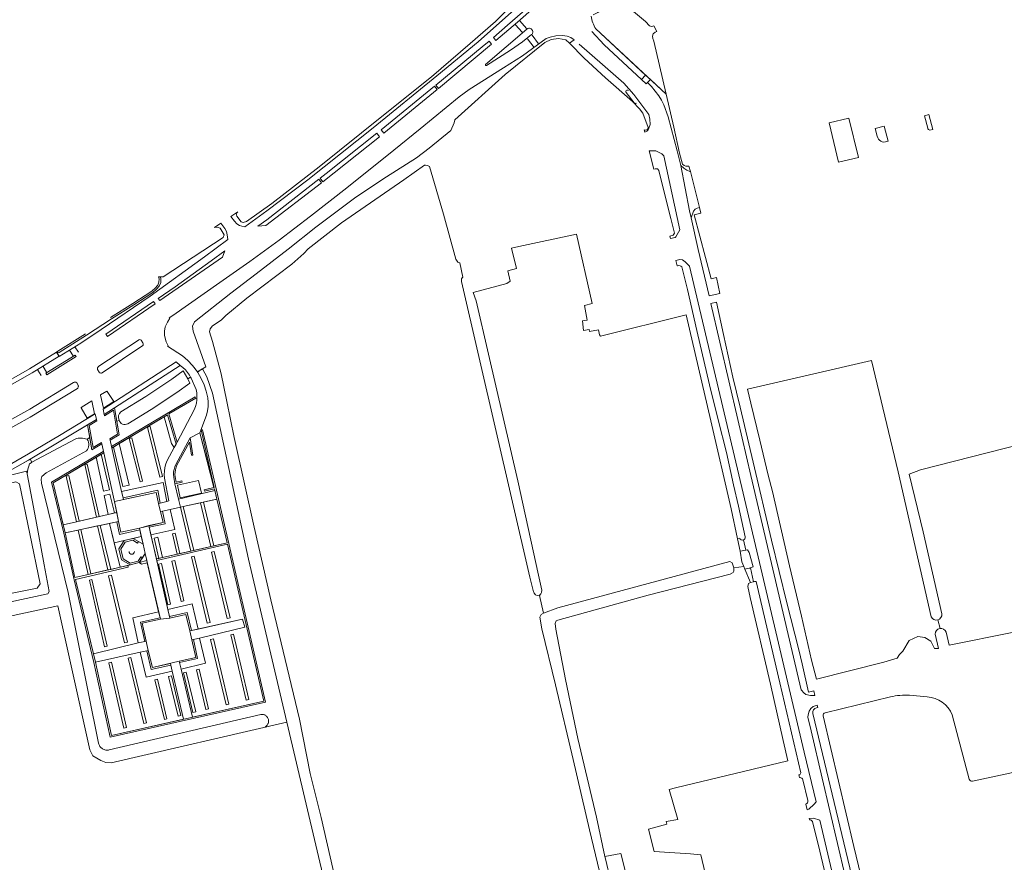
# Model space of a CAD drawing. Header units: metres. Extents: x 209813 to 223847, y 571801 to 587119.
# Tile 462 of 656: x 214583 to 214927, y 580612 to 580906. Entities that reach past the tile are written whole.
import ezdxf

# ---------------------------------------------------------------- set-up
doc = ezdxf.new("R2010")
doc.units = ezdxf.units.M
for name, color, linetype, lineweight in [('B-RO-GK-BESCHOEIING-G', 8, 'GK-BESCHOEIING', 0), ('B-RO-GR-BEPLANTING_CULTUUR_BODEMBEDEKKER-GV', 8, 'Continuous', 0), ('B-RO-GR-BEPLANTING_CULTUUR_BOSPLANTSOEN-GV', 8, 'Continuous', 0), ('B-RO-GR-BEPLANTING_CULTUUR_HEESTERS-GV', 8, 'Continuous', 0), ('B-RO-GR-BEPLANTING_CULTUUR_ROOS-GV', 8, 'Continuous', 0), ('B-RO-GR-BEPLANTING_CULTUUR_VASTE PLANTENVAK-GV', 8, 'Continuous', 0), ('B-RO-GR-BOUWLAND-GV', 8, 'Continuous', 0), ('B-RO-GR-GRAS-GV', 8, 'Continuous', 0), ('B-RO-GR-GROENVOORZIENING-GV', 8, 'Continuous', 0), ('B-RO-GR-HAAG-GV', 8, 'Continuous', 0), ('B-RO-IE-TERREINAFSCHEIDING_KUNSTMATIG_MUUR-GV', 8, 'Continuous', 0), ('B-RO-OG-TERREIN_CULTUURSCHEIDING-GV', 8, 'Continuous', 0), ('B-RO-OG-WATER_GREPPEL-GV', 8, 'Continuous', 0), ('B-RO-OG-WEG-GV', 8, 'Continuous', 0), ('B-RO-VH-VERHARDING_HALFVERHARDING-GV', 8, 'Continuous', 0), ('B-RO-VH-VERHARDING_HALFVERHARDING_SCHELP-GV', 8, 'Continuous', 0), ('B-RO-VH-VERHARDING_PUIN-GV', 8, 'Continuous', 0), ('B-RO-VH-VERHARDING_STRAATBAKSTEEN-GV', 8, 'Continuous', 0), ('B-RO-VH-VERHARDING_TEGEL-GV', 8, 'Continuous', 0), ('B-RO-VW-MARKERING-G', 8, 'Continuous', 0)]:
    doc.layers.add(name, color=color, linetype=linetype, lineweight=lineweight)
doc.linetypes.add('GK-BESCHOEIING', pattern='A,30,-5,[1,NLCS.shx,S=1,R=0,X=0,Y=0],-5', length=40)

msp = doc.modelspace()

# ---------------------------------------------------------------- linework, layer by layer
at = {"layer": 'B-RO-GK-BESCHOEIING-G', "flags": 128}
for points in [[(214837.731, 580714.749), (214836.236, 580714.421)], [(214837.839, 580714.773), (214837.731, 580714.749)], [(214838.886, 580709.941), (214837.857, 580709.693)], [(214839.297, 580710.041), (214838.886, 580709.941)]]:
    msp.add_lwpolyline(points, dxfattribs=at)
at = {"layer": 'B-RO-GR-BEPLANTING_CULTUUR_BODEMBEDEKKER-GV', "flags": 128}
for points in [[(214625.685, 580723.09), (214625.072, 580725.75), (214622.22, 580725.069)], [(214626.451, 580719.764), (214624.31, 580716.669), (214627.004, 580717.367)]]:
    msp.add_lwpolyline(points, close=True, dxfattribs=at)
at = {"layer": 'B-RO-GR-BEPLANTING_CULTUUR_BOSPLANTSOEN-GV', "flags": 128}
for points in [[(214802.563, 580904.031), (214801.16, 580905.63), (214791.29, 580913.974), (214784.597, 580908.779), (214782.972, 580907.894)], [(214783.864, 580903.033), (214808.391, 580880.224), (214806.095, 580890.217), (214804.09, 580898.687), (214803.802, 580899.709), (214803.704, 580900.456), (214803.879, 580901.311), (214804.541, 580901.851), (214805.141, 580902.05), (214804.172, 580904.092)]]:
    msp.add_lwpolyline(points, dxfattribs=at)
at = {"layer": 'B-RO-GR-BEPLANTING_CULTUUR_BOSPLANTSOEN-GV'}
msp.add_lwpolyline([(214804.172, 580904.092, -0.235518), (214802.563, 580904.031)], format="xyb", dxfattribs=at)
at = {"layer": 'B-RO-GR-BEPLANTING_CULTUUR_HEESTERS-GV', "flags": 128}
for points in [[(214900.561, 580867.649), (214901.528, 580867.903), (214900.174, 580873.093), (214898.659, 580872.695)], [(214898.659, 580872.695), (214899.789, 580868.364)], [(214884.577, 580869.001), (214881.47, 580868.186), (214882.169, 580865.506)], [(214885.541, 580863.708), (214885.931, 580863.811), (214884.577, 580869.001)], [(214616.491, 580730.884), (214613.999, 580730.344), (214615.632, 580723.498), (214625.072, 580725.75), (214624.525, 580728.125), (214617.505, 580726.512)], [(214624.525, 580728.125), (214624.39, 580728.71), (214617.954, 580727.231), (214617.077, 580731.011), (214616.491, 580730.884), (214617.505, 580726.512)], [(214615.632, 580723.498), (214617.653, 580715.026), (214621.157, 580715.851), (214618.175, 580717.554), (214617.259, 580721.391), (214619.043, 580724.312)]]:
    msp.add_lwpolyline(points, dxfattribs=at)
for points in [[(214875.589, 580858.102), (214872.256, 580871.83), (214865.404, 580870.16), (214868.652, 580856.418)], [(214636.576, 580756.791), (214637.256, 580758.03), (214634.199, 580768.236), (214633.058, 580767.556), (214635.684, 580758.218)], [(214627.277, 580763.95), (214631.494, 580746.509), (214632.449, 580746.74), (214628.128, 580764.153)], [(214624.684, 580744.862), (214625.525, 580745.065), (214621.757, 580760.251), (214620.844, 580760.034)], [(214642.149, 580760.192), (214637.085, 580750.912), (214636.756, 580750.068), (214636.522, 580749.191), (214636.383, 580748.295), (214636.344, 580747.39), (214636.402, 580746.483), (214636.843, 580744.153), (214639.362, 580744.739), (214639.263, 580745.23), (214637.232, 580744.757), (214636.899, 580746.542), (214636.844, 580747.395), (214636.881, 580748.246), (214637.012, 580749.088), (214637.232, 580749.912), (214637.541, 580750.706), (214641.887, 580758.674), (214642.62, 580754.111), (214643.114, 580754.191)], [(214615.332, 580757.007), (214618.635, 580743.16), (214620.828, 580743.683), (214617.362, 580758.215)], [(214609.276, 580753.403), (214611.877, 580741.548), (214614.015, 580742.058), (214611.056, 580754.463)], [(214606.213, 580751.065), (214605.362, 580750.862), (214609.375, 580732.504), (214610.349, 580732.731)], [(214602.446, 580730.885), (214603.412, 580731.111), (214599.758, 580747.021), (214598.843, 580746.803)], [(214631.617, 580737.435), (214633.978, 580737.995), (214632.749, 580744.657), (214618.205, 580741.464), (214618.712, 580739.223), (214630.798, 580741.877)], [(214642.396, 580720.661), (214643.371, 580720.884), (214639.721, 580736.182), (214638.744, 580735.967)], [(214645.781, 580737.515), (214649.42, 580722.261), (214650.395, 580722.483), (214646.757, 580737.73)], [(214632.426, 580734.577), (214631.84, 580734.448), (214632.716, 580730.641), (214627.704, 580729.573), (214627.837, 580728.988), (214633.437, 580730.181)], [(214602.977, 580727.958), (214606.481, 580712.482), (214607.449, 580712.702), (214603.899, 580728.158)], [(214610.734, 580729.637), (214609.756, 580729.426), (214613.421, 580714.063), (214614.397, 580714.285)], [(214649.079, 580695.71), (214643.541, 580718.925), (214642.566, 580718.701), (214648.106, 580695.478)], [(214649.587, 580720.315), (214655.113, 580697.15), (214656.086, 580697.382), (214650.561, 580720.539)], [(214624.31, 580716.669), (214625.202, 580716.145), (214627.18, 580716.603), (214627.004, 580717.367)], [(214634.296, 580701.889), (214635.29, 580702.126), (214632.116, 580716.297), (214631.076, 580716.058)], [(214638.983, 580703.007), (214639.977, 580703.245), (214636.812, 580717.377), (214635.771, 580717.138)], [(214613.651, 580712.051), (214619.226, 580688.68), (214620.198, 580688.912), (214614.625, 580712.275)], [(214606.941, 580710.508), (214612.217, 580687.204), (214613.194, 580687.437), (214607.847, 580710.716)], [(214634.933, 580697.769), (214641.057, 580699.165), (214642.571, 580692.924), (214644.952, 580693.453), (214642.848, 580702.271), (214634.369, 580700.249)], [(214631.127, 580699.475), (214622.148, 580697.333), (214624.031, 580688.579), (214626.287, 580689.124), (214624.807, 580695.839), (214631.618, 580697.343)], [(214645.37, 580690.312), (214643.255, 580689.81), (214644.704, 580683.155), (214638.42, 580681.703), (214638.949, 580679.484), (214647.468, 580681.516)], [(214656.341, 580691.452), (214661.687, 580668.626), (214662.641, 580668.853), (214657.314, 580691.684)], [(214650.246, 580689.998), (214649.274, 580689.766), (214654.714, 580666.962), (214655.686, 580667.194)], [(214626.878, 580660.67), (214621.438, 580683.475), (214620.465, 580683.243), (214625.905, 580660.438)], [(214635.35, 580680.867), (214628.568, 580679.363), (214626.97, 580685.874), (214624.722, 580685.371), (214626.816, 580676.59), (214635.849, 580678.745)], [(214613.758, 580681.643), (214618.935, 580658.775), (214619.913, 580659.009), (214614.665, 580681.859)], [(214635.591, 580677.11), (214634.619, 580676.878), (214637.917, 580663.049), (214638.89, 580663.281)], [(214640.771, 580678.345), (214639.798, 580678.113), (214643.097, 580664.285), (214644.07, 580664.517)], [(214647.627, 580665.366), (214648.599, 580665.598), (214645.3, 580679.426), (214644.328, 580679.194)], [(214629.837, 580675.737), (214633.136, 580661.909), (214634.047, 580662.126), (214630.748, 580675.954)]]:
    msp.add_lwpolyline(points, close=True, dxfattribs=at)
at = {"layer": 'B-RO-GR-BEPLANTING_CULTUUR_HEESTERS-GV'}
for points in [[(214899.789, 580868.364, 0.308818), (214900.561, 580867.649)], [(214882.169, 580865.506, 0.4811588), (214885.541, 580863.708)]]:
    msp.add_lwpolyline(points, format="xyb", dxfattribs=at)
at = {"layer": 'B-RO-GR-BEPLANTING_CULTUUR_ROOS-GV', "flags": 128}
for points in [[(214627.837, 580728.988), (214628.428, 580726.388), (214636.773, 580728.166), (214635.16, 580735.179), (214632.426, 580734.577), (214633.437, 580730.181)], [(214632.539, 580718.417), (214630.908, 580725.516), (214629.559, 580725.194), (214631.164, 580718.103)], [(214638.578, 580719.792), (214636.934, 580726.954), (214636.012, 580726.734), (214637.633, 580719.577)]]:
    msp.add_lwpolyline(points, close=True, dxfattribs=at)
at = {"layer": 'B-RO-GR-BEPLANTING_CULTUUR_VASTE PLANTENVAK-GV', "flags": 128}
for points in [[(214624.097, 580794.372), (214610.226, 580785.212), (214610.075, 580785.098), (214609.954, 580784.968), (214609.856, 580784.819), (214609.786, 580784.658), (214609.733, 580784.388), (214609.737, 580784.214), (214609.767, 580784.057), (214610.341, 580783.101), (214610.519, 580782.951), (214610.735, 580782.852), (214610.969, 580782.813), (214611.207, 580782.837), (214611.433, 580782.925), (214625.583, 580792.398), (214625.691, 580792.6), (214625.743, 580792.819), (214625.703, 580793.19), (214625.639, 580793.334), (214625.081, 580794.292), (214624.798, 580794.466), (214624.546, 580794.509), (214624.22, 580794.441)], [(214611.841, 580770.52), (214615.429, 580772.841), (214613.159, 580776.397), (214612.983, 580776.465), (214610.871, 580775.243), (214610.782, 580775.105)], [(214608.77, 580768.643), (214607.752, 580773.15), (214604.119, 580770.831), (214604.089, 580770.729), (214606.152, 580767.072)]]:
    msp.add_lwpolyline(points, close=True, dxfattribs=at)
msp.add_lwpolyline([(214571.124, 580759.056), (214586.274, 580767.389), (214602.732, 580777.402), (214602.855, 580777.527), (214602.956, 580777.674), (214603.061, 580777.932), (214603.094, 580778.208), (214603.077, 580778.386), (214603.03, 580778.55), (214602.508, 580779.371), (214602.239, 580779.601), (214602.036, 580779.675), (214601.824, 580779.694), (214601.615, 580779.657), (214601.408, 580779.56), (214586.119, 580770.196), (214570.116, 580761.403)], dxfattribs=at)
at = {"layer": 'B-RO-GR-BOUWLAND-GV', "flags": 128}
for points in [[(215014.659, 580935.253), (215012.93, 580942.659), (215010.407, 580941.527), (214988.213, 580936.692), (214934.686, 580923.835), (214931.913, 580923.116), (214993.395, 580657.034), (214991.933, 580656.751), (214915.473, 580640.266)], [(214886.813, 580669.729), (214863.942, 580664.146)], [(214899.556, 580669.716), (214893.462, 580670.297)], [(214863.262, 580663.188), (214873.947, 580617.461), (214882.295, 580583.243), (214887.71, 580559.875), (214896.255, 580525.395), (214895.934, 580524.788), (214897.791, 580517.053), (214905.551, 580482.591), (214906.103, 580481.404), (214906.269, 580481.293), (214907.182, 580481.433), (214989.125, 580500.969), (215023.207, 580509.038), (215023.935, 580509.356), (215020.912, 580520.949), (215019.3, 580523.295), (215010.954, 580558.303)], [(214914.298, 580640.973), (214908.39, 580663.492)]]:
    msp.add_lwpolyline(points, dxfattribs=at)
at = {"layer": 'B-RO-GR-BOUWLAND-GV'}
for points in [[(214893.462, 580670.297, 0.0763719), (214886.813, 580669.729)], [(214908.39, 580663.492, 0.2975724), (214899.556, 580669.716)], [(214863.942, 580664.146, 0.4217413), (214863.262, 580663.188)], [(214915.473, 580640.266, -0.3446783), (214914.298, 580640.973)]]:
    msp.add_lwpolyline(points, format="xyb", dxfattribs=at)
at = {"layer": 'B-RO-GR-GRAS-GV', "flags": 128}
for points in [[(214737.443, 580816.358), (214736.314, 580821.298), (214735.625, 580821.523), (214734.91, 580822.555), (214730.703, 580838.271), (214725.703, 580854.94), (214725.068, 580855.337), (214724.398, 580855.444), (214724.036, 580855.416), (214716.733, 580850.257), (214695.064, 580835.255), (214683.316, 580826.206), (214681.873, 580824.6), (214677.706, 580820.896), (214661.963, 580808.99), (214654.621, 580802.904), (214652.967, 580801.317), (214649.925, 580799.332), (214649.131, 580798.274), (214648.932, 580797.216), (214649.925, 580793.842), (214653.034, 580782.597), (214654.952, 580772.874), (214657.531, 580760.306), (214664.477, 580729.019), (214670.298, 580703.685), (214680.291, 580661.947), (214684.122, 580642.963), (214687.959, 580627.684), (214705.487, 580550.756)], [(214833.31, 580724.996), (214831.121, 580735.464), (214823.977, 580766.183), (214815.432, 580803.104), (214785.522, 580795.768), (214785.154, 580796.135), (214784.786, 580797.9), (214781.698, 580797.312), (214781.478, 580798.047), (214779.566, 580797.679), (214779.198, 580801.062), (214780.889, 580801.356), (214779.934, 580806.429), (214782.622, 580807.14), (214777.066, 580831.35), (214756.984, 580827.063), (214754.444, 580826.428), (214756.19, 580819.364), (214753.174, 580818.57), (214753.968, 580814.919), (214752.729, 580814.053), (214740.98, 580810.988), (214742.062, 580808.013), (214746.348, 580789.439), (214756.587, 580745.228), (214763.879, 580712.298), (214764.944, 580707.033), (214764.923, 580706.165), (214764.605, 580705.678), (214764.163, 580705.175), (214765.609, 580698.953), (214770.574, 580700.86), (214830.697, 580716.97), (214831.544, 580716.547), (214832.036, 580714.863), (214835.538, 580715.325), (214834.866, 580716.925), (214834.231, 580720.592)], [(214764.076, 580705.276), (214763.356, 580705.128), (214762.764, 580705.361), (214762.319, 580705.974), (214762.002, 580706.948), (214760.862, 580711.598), (214736.905, 580814.851)], [(214901.025, 580697.75), (214889.428, 580748.327), (214880.149, 580787.16), (214836.839, 580777.256)], [(214836.839, 580777.256), (214837.971, 580772.344), (214841.142, 580759.371), (214844.045, 580747.201), (214845.606, 580741.519), (214851.57, 580715.455), (214855.701, 580697.938), (214859.203, 580682.612), (214860.896, 580675.935), (214884.52, 580681.905), (214889.08, 580683.249), (214889.942, 580684.54), (214891.07, 580685.671), (214893.324, 580689.486), (214896.308, 580690.813), (214898.788, 580690.482), (214900.917, 580689.151), (214902.171, 580686.617), (214903.57, 580686.653), (214902.425, 580691.646)], [(214906.211, 580692.368), (214907.318, 580687.788), (214929.268, 580692.263), (214944.742, 580695.213), (214974.844, 580701.892), (214976.244, 580702.753), (214967.397, 580741.529), (214961.66, 580765.474), (214897.298, 580749.003), (214893.327, 580747.575)], [(214893.327, 580747.575), (214898.248, 580727.35), (214904.767, 580698.715)], [(214834.111, 580725.164), (214833.31, 580724.996)], [(214833.31, 580724.996), (214834.231, 580720.592), (214836.256, 580720.961), (214835.39, 580724.543)], [(214832.036, 580714.863), (214832.124, 580713.641), (214831.846, 580713.165), (214830.735, 580712.649), (214802.16, 580705.228), (214770.568, 580696.576), (214769.973, 580696.258), (214769.616, 580695.385), (214769.894, 580693.401), (214773.267, 580675.779), (214777.553, 580655.261), (214784.102, 580627.757), (214786.998, 580614.032)], [(214835.945, 580714.357), (214835.538, 580715.325)], [(214823.522, 580601.848), (214820.483, 580614.608), (214816.892, 580614.918), (214804.273, 580615.738), (214802.21, 580623.547), (214808.639, 580625.33), (214808.44, 580626.189), (214812.475, 580626.983), (214809.512, 580637.398), (214811.748, 580637.95), (214850.906, 580647.422), (214849.252, 580654.5), (214844.821, 580674.145), (214837.743, 580704.44), (214836.949, 580708.343), (214837.214, 580709.401), (214837.857, 580709.693)], [(214692.848, 580589.303), (214675.952, 580660.94), (214614.512, 580646.681), (214612.675, 580646.823), (214610.889, 580647.524), (214608.158, 580649.125), (214607.085, 580651.24), (214595.893, 580701.601), (214558.68, 580693.54), (214546.848, 580691.449), (214547.572, 580687.353), (214573.946, 580574.557), (214576.137, 580565.764)], [(214806.594, 580525.279), (214805.554, 580525.136), (214804.84, 580525.533), (214804.205, 580527.438), (214797.934, 580554.426), (214792.182, 580579.648), (214781.704, 580623.384), (214775.947, 580647.929), (214769.756, 580673.965), (214764.994, 580693.491), (214764.279, 580697.618), (214764.755, 580698.571), (214765.609, 580698.953)], [(214904.105, 580693.679), (214903.324, 580696.625)]]:
    msp.add_lwpolyline(points, dxfattribs=at)
at = {"layer": 'B-RO-GR-GRAS-GV'}
for points in [[(214736.905, 580814.851, -0.2780824), (214737.443, 580816.358)], [(214835.39, 580724.543, -0.4174483), (214834.111, 580725.164)]]:
    msp.add_lwpolyline(points, format="xyb", dxfattribs=at)
at = {"layer": 'B-RO-GR-GRAS-GV', "flags": 128}
for points in [[(214837.839, 580714.773), (214835.945, 580714.357), (214837.857, 580709.693), (214838.886, 580709.941)], [(214799.709, 580561.499), (214805.133, 580562.623), (214801.495, 580579.821), (214792.565, 580615.077), (214786.998, 580614.032), (214787.412, 580612.765), (214788.918, 580606.194), (214798.91, 580561.932)]]:
    msp.add_lwpolyline(points, close=True, dxfattribs=at)
at = {"layer": 'B-RO-GR-GRAS-GV'}
for centre, radius, start, end in [((214902.823, 580698.514), 1.954, 203.00777, 6.69299), ((214904.368, 580691.754), 1.943, 18.42645, 183.34649)]:
    msp.add_arc(centre, radius, start, end, dxfattribs=at)
at = {"layer": 'B-RO-GR-GROENVOORZIENING-GV', "flags": 128}
for points in [[(214614.663, 580757.133), (214614.893, 580756.746), (214634.199, 580768.236), (214637.256, 580758.03), (214637.603, 580758.663), (214634.709, 580768.539), (214644.077, 580774.114), (214643.846, 580774.501)], [(214615.677, 580770.659), (214612.135, 580768.381), (214612.251, 580767.861), (214615.313, 580769.83), (214616.758, 580761.472), (214614.047, 580759.859), (214614.151, 580759.396), (214617.3, 580761.27)], [(214609.532, 580766.117), (214609.418, 580766.632), (214606.335, 580764.77), (214607.842, 580756.047), (214611.306, 580758.108), (214611.203, 580758.572), (214608.22, 580756.796), (214606.886, 580764.518)], [(214642.396, 580720.661), (214630.353, 580717.919), (214630.478, 580717.367), (214655.157, 580723.081), (214667.91, 580668.286), (214614.626, 580656.288), (214609.027, 580681.86), (214602.054, 580710.785), (214620.455, 580715.046), (214620.319, 580715.633), (214601.91, 580711.441), (214598.48, 580726.984), (214594.303, 580744.492), (214611.988, 580755.017), (214611.757, 580755.404), (214593.744, 580744.684), (214597.992, 580726.876), (214601.567, 580710.673), (214608.53, 580681.79), (214614.245, 580655.69), (214668.511, 580667.909), (214651.992, 580738.887), (214646.499, 580763.061), (214646.011, 580762.95), (214650.57, 580742.888), (214647.03, 580742.065), (214647.141, 580741.577), (214650.681, 580742.401), (214651.505, 580738.775), (214655.05, 580723.543)], [(214586.809, 580751.706), (214586.303, 580752.79), (214580.048, 580749.222), (214571.273, 580747.084), (214551.259, 580742.091), (214547.681, 580740.985), (214545.949, 580740.682), (214544.085, 580740.668), (214539.313, 580741.277), (214540.843, 580738.455), (214541.36, 580737.735), (214585.018, 580748.581), (214585.235, 580747.595), (214585.412, 580749.259), (214585.723, 580749.924), (214585.795, 580750.29), (214586.046, 580751.08), (214586.565, 580751.532)], [(214631.617, 580737.435), (214630.798, 580741.877), (214618.712, 580739.223), (214618.844, 580738.638), (214630.32, 580741.158), (214631.032, 580737.296)], [(214642.083, 580692.816), (214642.571, 580692.924), (214641.057, 580699.165), (214634.933, 580697.769), (214635.044, 580697.281), (214640.687, 580698.568)], [(214642.768, 580689.694), (214644.11, 580683.531), (214638.304, 580682.189), (214638.42, 580681.703), (214644.704, 580683.155), (214643.255, 580689.81)], [(214635.236, 580681.354), (214628.937, 580679.957), (214627.458, 580685.983), (214626.97, 580685.874), (214628.568, 580679.363), (214635.35, 580680.867)]]:
    msp.add_lwpolyline(points, close=True, dxfattribs=at)
at = {"layer": 'B-RO-GR-HAAG-GV', "flags": 128}
for points in [[(214617.362, 580758.215), (214634.199, 580768.236), (214637.256, 580758.03), (214637.603, 580758.663), (214634.709, 580768.539), (214644.077, 580774.114), (214643.846, 580774.501), (214614.663, 580757.133), (214614.893, 580756.746)], [(214616.497, 580765.917), (214615.677, 580770.659), (214612.135, 580768.381), (214612.251, 580767.861), (214615.313, 580769.83), (214616.758, 580761.472), (214614.047, 580759.859), (214614.151, 580759.396), (214617.3, 580761.27)], [(214607.111, 580760.278), (214607.842, 580756.047), (214611.306, 580758.108), (214611.203, 580758.572), (214608.22, 580756.796), (214606.886, 580764.518), (214609.532, 580766.117), (214609.418, 580766.632), (214606.335, 580764.77)], [(214632.539, 580718.417), (214630.353, 580717.919), (214630.478, 580717.367), (214655.157, 580723.081), (214667.91, 580668.286), (214614.626, 580656.288), (214609.027, 580681.86), (214602.054, 580710.785), (214620.455, 580715.046), (214620.319, 580715.633), (214601.91, 580711.441), (214598.48, 580726.984), (214594.303, 580744.492), (214611.988, 580755.017), (214611.757, 580755.404), (214593.744, 580744.684), (214597.992, 580726.876), (214601.567, 580710.673), (214608.53, 580681.79), (214614.245, 580655.69), (214668.511, 580667.909), (214651.992, 580738.887), (214646.499, 580763.061), (214646.011, 580762.95), (214650.57, 580742.888), (214647.03, 580742.065), (214647.141, 580741.577), (214650.681, 580742.401), (214651.505, 580738.775), (214655.05, 580723.543)], [(214615.685, 580733.978), (214614.12, 580740.542), (214612.106, 580740.062), (214613.551, 580733.479)], [(214627.837, 580728.988), (214633.437, 580730.181), (214632.426, 580734.577), (214631.84, 580734.448), (214632.716, 580730.641), (214627.704, 580729.573)], [(214617.077, 580731.011), (214616.491, 580730.884), (214617.505, 580726.512), (214624.525, 580728.125), (214624.39, 580728.71), (214617.954, 580727.231)], [(214631.73, 580696.856), (214631.618, 580697.343), (214624.807, 580695.839), (214626.287, 580689.124), (214626.773, 580689.242), (214625.403, 580695.459)], [(214635.044, 580697.281), (214640.687, 580698.568), (214642.083, 580692.816), (214642.571, 580692.924), (214641.057, 580699.165), (214634.933, 580697.769)], [(214638.42, 580681.703), (214644.704, 580683.155), (214643.255, 580689.81), (214642.768, 580689.694), (214644.11, 580683.531), (214638.304, 580682.189)], [(214627.458, 580685.983), (214626.97, 580685.874), (214628.568, 580679.363), (214635.35, 580680.867), (214635.236, 580681.354), (214628.937, 580679.957)]]:
    msp.add_lwpolyline(points, close=True, dxfattribs=at)
at = {"layer": 'B-RO-IE-TERREINAFSCHEIDING_KUNSTMATIG_MUUR-GV', "flags": 128}
msp.add_lwpolyline([(214618.175, 580717.554), (214621.157, 580715.851), (214624.31, 580716.669), (214625.448, 580718.314), (214624.947, 580718.645), (214623.943, 580717.193), (214621.243, 580716.493), (214618.698, 580717.946), (214617.9, 580721.29), (214619.425, 580723.786), (214622.128, 580724.431), (214623.794, 580723.48), (214624.091, 580724.001), (214622.22, 580725.069), (214619.043, 580724.312), (214617.259, 580721.391)], close=True, dxfattribs=at)
at = {"layer": 'B-RO-OG-TERREIN_CULTUURSCHEIDING-GV', "flags": 128}
for points in [[(214605.91, 580755.715), (214591.85, 580747.977), (214590.324, 580746.749), (214590.059, 580745.787), (214590.159, 580744.361), (214599.578, 580706.205), (214610.148, 580653.581), (214610.225, 580653.284), (214610.331, 580652.995), (214610.466, 580652.719), (214610.628, 580652.458), (214610.815, 580652.214), (214611.026, 580651.991), (214611.258, 580651.789), (214611.51, 580651.612), (214611.777, 580651.461), (214612.059, 580651.338), (214612.351, 580651.243), (214612.652, 580651.178), (214612.957, 580651.144), (214613.265, 580651.14), (214613.571, 580651.168), (214613.873, 580651.226), (214666.843, 580663.606), (214667.073, 580663.633), (214667.305, 580663.637), (214667.536, 580663.618), (214667.763, 580663.576), (214667.986, 580663.512), (214668.201, 580663.426), (214668.406, 580663.318), (214668.6, 580663.191), (214668.78, 580663.045), (214668.944, 580662.882), (214669.091, 580662.703), (214669.22, 580662.511), (214669.329, 580662.306), (214669.417, 580662.092), (214669.483, 580661.87), (214669.526, 580661.642), (214669.547, 580661.412), (214669.544, 580661.18), (214669.519, 580660.95), (214669.47, 580660.723), (214669.4, 580660.503), (214669.307, 580660.291), (214669.194, 580660.088), (214669.061, 580659.899), (214668.91, 580659.723), (214668.329, 580659.171), (214675.952, 580660.94), (214662.522, 580717.818), (214649.987, 580775.861), (214647.958, 580781.484), (214646.517, 580784.019), (214646.393, 580784.311), (214644.743, 580783.14), (214644.813, 580782.974), (214646.018, 580780.928), (214647.011, 580778.772), (214647.784, 580776.528), (214648.328, 580774.217), (214648.452, 580772.68), (214648.417, 580771.138), (214648.225, 580769.607), (214647.878, 580768.105), (214645.499, 580761.921)], [(214617.329, 580766.417), (214616.497, 580765.917), (214617.3, 580761.27), (214614.151, 580759.396), (214614.663, 580757.133), (214643.846, 580774.501), (214644.077, 580774.114), (214634.709, 580768.539), (214637.603, 580758.663), (214643.59, 580770.04), (214644.015, 580771.159), (214644.315, 580772.317), (214644.485, 580773.501), (214644.524, 580774.697), (214644.43, 580775.89), (214644.206, 580777.065), (214642.453, 580781.037), (214642.255, 580781.405), (214641.286, 580780.812), (214641.974, 580779.275), (214637.539, 580776.079), (214628.535, 580770.1), (214620.314, 580765.114)], [(214645.499, 580761.921), (214650.57, 580742.888), (214646.011, 580762.95), (214646.499, 580763.061), (214651.992, 580738.887), (214668.511, 580667.909), (214614.245, 580655.69), (214608.53, 580681.79), (214601.567, 580710.673), (214597.992, 580726.876), (214593.744, 580744.684), (214611.757, 580755.404), (214611.988, 580755.017), (214611.306, 580758.108), (214607.842, 580756.047), (214607.111, 580760.278), (214606.137, 580759.692)]]:
    msp.add_lwpolyline(points, dxfattribs=at)
for points in [[(214633.978, 580737.995), (214634.729, 580738.173), (214633.17, 580746.098), (214633.089, 580747.356), (214633.144, 580748.616), (214633.337, 580749.862), (214633.663, 580751.08), (214634.12, 580752.255), (214636.576, 580756.791), (214635.684, 580758.218), (214633.058, 580767.556), (214617.362, 580758.215), (214620.828, 580743.683), (214618.635, 580743.16), (214615.332, 580757.007), (214614.893, 580756.746), (214614.663, 580757.133), (214618.205, 580741.464), (214632.749, 580744.657)], [(214632.449, 580746.74), (214631.494, 580746.509), (214627.277, 580763.95), (214628.128, 580764.153)], [(214620.844, 580760.034), (214621.757, 580760.251), (214625.525, 580745.065), (214624.684, 580744.862)], [(214611.877, 580741.548), (214609.276, 580753.403), (214594.303, 580744.492), (214597.808, 580729.802), (214602.446, 580730.885), (214598.843, 580746.803), (214599.758, 580747.021), (214603.412, 580731.111), (214609.375, 580732.504), (214605.362, 580750.862), (214606.213, 580751.065), (214610.349, 580732.731), (214613.551, 580733.479), (214612.106, 580740.062), (214614.12, 580740.542), (214615.685, 580733.978), (214616.584, 580734.188), (214611.988, 580755.017), (214611.056, 580754.463), (214614.015, 580742.058)], [(214571.228, 580718.918), (214549.042, 580715.193), (214547.81, 580723.506), (214540.689, 580735.365), (214533.896, 580732.243), (214541.127, 580699.294), (214542.551, 580698.527), (214588.702, 580707.675), (214589.743, 580709.209), (214582.567, 580744.13), (214581.197, 580744.815), (214542.428, 580735.667), (214549.029, 580724.93), (214569.803, 580728.313)], [(214651.505, 580738.775), (214646.757, 580737.73), (214650.395, 580722.483), (214655.05, 580723.543)], [(214631.164, 580718.103), (214629.559, 580725.194), (214630.908, 580725.516), (214632.539, 580718.417), (214637.633, 580719.577), (214636.012, 580726.734), (214636.934, 580726.954), (214638.578, 580719.792), (214642.396, 580720.661), (214638.744, 580735.967), (214635.16, 580735.179), (214636.773, 580728.166), (214628.428, 580726.388), (214630.353, 580717.919)], [(214649.42, 580722.261), (214645.781, 580737.515), (214639.721, 580736.182), (214643.371, 580720.884)], [(214606.481, 580712.482), (214602.977, 580727.958), (214598.48, 580726.984), (214601.91, 580711.441)], [(214607.449, 580712.702), (214613.421, 580714.063), (214609.756, 580729.426), (214603.899, 580728.158)], [(214617.653, 580715.026), (214613.999, 580730.344), (214610.734, 580729.637), (214614.397, 580714.285)], [(214642.958, 580662.667), (214667.91, 580668.286), (214655.157, 580723.081), (214630.478, 580717.367), (214634.369, 580700.249), (214642.848, 580702.271), (214644.952, 580693.453), (214660.462, 580696.897), (214661.228, 580694.076), (214645.37, 580690.312), (214647.468, 580681.516), (214638.949, 580679.484)], [(214643.541, 580718.925), (214649.079, 580695.71), (214648.106, 580695.478), (214642.566, 580718.701)], [(214655.113, 580697.15), (214649.587, 580720.315), (214650.561, 580720.539), (214656.086, 580697.382)], [(214620.319, 580715.633), (214620.455, 580715.046), (214602.054, 580710.785), (214608.324, 580684.782), (214624.031, 580688.579), (214622.148, 580697.333), (214631.127, 580699.475), (214627.18, 580716.603), (214625.202, 580716.145), (214624.31, 580716.669)], [(214635.29, 580702.126), (214634.296, 580701.889), (214631.076, 580716.058), (214632.116, 580716.297)], [(214639.977, 580703.245), (214638.983, 580703.007), (214635.771, 580717.138), (214636.812, 580717.377)], [(214619.226, 580688.68), (214613.651, 580712.051), (214614.625, 580712.275), (214620.198, 580688.912)], [(214612.217, 580687.204), (214606.941, 580710.508), (214607.847, 580710.716), (214613.194, 580687.437)], [(214661.687, 580668.626), (214656.341, 580691.452), (214657.314, 580691.684), (214662.641, 580668.853)], [(214655.686, 580667.194), (214654.714, 580666.962), (214649.274, 580689.766), (214650.246, 580689.998)], [(214609.027, 580681.86), (214614.626, 580656.288), (214639.796, 580661.955), (214635.849, 580678.745), (214626.816, 580676.59), (214624.722, 580685.371)], [(214621.438, 580683.475), (214626.878, 580660.67), (214625.905, 580660.438), (214620.465, 580683.243)], [(214618.935, 580658.775), (214613.758, 580681.643), (214614.665, 580681.859), (214619.913, 580659.009)], [(214634.619, 580676.878), (214635.591, 580677.11), (214638.89, 580663.281), (214637.917, 580663.049)], [(214639.798, 580678.113), (214640.771, 580678.345), (214644.07, 580664.517), (214643.097, 580664.285)], [(214648.599, 580665.598), (214647.627, 580665.366), (214644.328, 580679.194), (214645.3, 580679.426)], [(214633.136, 580661.909), (214629.837, 580675.737), (214630.748, 580675.954), (214634.047, 580662.126)]]:
    msp.add_lwpolyline(points, close=True, dxfattribs=at)
at = {"layer": 'B-RO-OG-TERREIN_CULTUURSCHEIDING-GV'}
msp.add_lwpolyline([(214620.314, 580765.114, -0.4923434), (214617.329, 580766.417)], format="xyb", dxfattribs=at)
msp.add_arc((214603.712, 580757.837), 3.055, 316.0122, 35.34088, dxfattribs=at)
at = {"layer": 'B-RO-OG-WATER_GREPPEL-GV', "flags": 128}
msp.add_lwpolyline([(214605.621, 580796.545), (214595.971, 580790.51), (214595.85, 580790.398), (214595.75, 580790.103), (214595.843, 580789.936), (214595.992, 580789.861), (214596.368, 580790.05), (214605.945, 580796.04), (214614.678, 580801.766), (214622.441, 580806.655), (214629.077, 580810.981), (214630.375, 580812.091), (214631.346, 580813.186), (214631.842, 580814.446), (214631.915, 580815.816), (214631.703, 580816.404), (214631.051, 580816.444), (214631.309, 580815.726), (214631.248, 580814.575), (214630.827, 580813.504), (214629.953, 580812.52), (214628.717, 580811.463), (214622.117, 580807.16), (214614.354, 580802.271)], dxfattribs=at)
at = {"layer": 'B-RO-OG-WEG-GV', "flags": 128}
for points in [[(214755.054, 580911.908), (214748.82, 580905.578), (214739.971, 580897.88), (214726.421, 580886.283), (214709.151, 580872.466), (214687.181, 580854.832), (214670.621, 580842.077), (214661.882, 580835.758), (214660.713, 580835.432), (214659.915, 580835.608), (214658.416, 580837.655), (214658.269, 580838.557), (214658.746, 580839.174), (214656.335, 580837.539), (214657.598, 580835.832), (214658.483, 580834.947), (214659.366, 580834.387), (214660.244, 580834.092), (214661.271, 580833.902), (214668.985, 580839.493), (214683.229, 580850.32), (214706.098, 580868.442), (214728.261, 580886.655), (214742.788, 580898.498), (214758.643, 580912.551)], [(214776.322, 580899.182), (214775.143, 580899.97), (214773.901, 580900.502), (214772.212, 580900.686), (214769.879, 580900.542), (214767.913, 580900.157), (214766.475, 580899.691), (214758.276, 580893.564), (214751.609, 580889.364), (214739.597, 580881.87), (214736.092, 580879.314), (214722.47, 580868.127), (214713.268, 580860.653), (214696.849, 580847.532), (214684.182, 580837.596), (214673.26, 580829.256), (214663.03, 580821.842), (214652.475, 580814.407), (214636.046, 580802.947), (214634.857, 580802.078), (214635.028, 580801.975), (214634.229, 580800.648), (214633.446, 580798.976), (214633.133, 580797.505), (214633.152, 580795.936), (214633.731, 580793.78), (214634.456, 580792.322), (214634.277, 580792.233), (214639.478, 580788.851), (214641.38, 580787.227), (214642.998, 580785.412), (214644.654, 580783.234), (214647.61, 580785.06), (214643.149, 580797.495), (214642.96, 580799.161), (214643.669, 580800.758), (214656.405, 580810.693), (214665.243, 580817.466), (214676.356, 580826.096), (214685.991, 580833.793), (214699.998, 580844.238), (214710.685, 580851.393), (214721.245, 580858.034), (214725.615, 580861.369), (214733.15, 580867.54), (214734.331, 580870.205), (214734.584, 580871.237), (214752.191, 580887.09), (214766.008, 580898.303), (214768.267, 580899.263), (214770.83, 580899.67), (214773.398, 580899.173), (214774.648, 580898.052)], [(214782.45, 580902.137), (214786.812, 580897.42), (214799.785, 580885.359), (214801.215, 580886.897), (214783.864, 580903.033)], [(214776.322, 580899.182), (214774.648, 580898.052), (214779.794, 580892.798), (214787.235, 580885.977), (214796.717, 580877.645), (214799.07, 580875.136), (214800.26, 580873.603), (214802.109, 580868.614), (214801.893, 580867.919), (214801.138, 580867.641), (214800.759, 580867.784), (214800.95, 580866.995), (214801.624, 580867.291), (214802.118, 580867.721), (214802.38, 580868.315), (214802.829, 580869.639), (214802.768, 580871.541), (214802.32, 580873.081), (214797.081, 580880.14), (214793.689, 580884.103), (214786.153, 580890.519), (214778.084, 580897.658)], [(214797.293, 580877.206), (214794.456, 580880.781)], [(214838.886, 580709.941), (214839.297, 580710.041), (214839.828, 580710.091), (214848.171, 580674.649), (214855.526, 580643.231), (214855.169, 580642.583), (214854.821, 580642.508), (214855.036, 580641.597), (214855.206, 580641.588), (214855.443, 580641.532), (214855.766, 580641.362), (214856.023, 580641.104), (214856.192, 580640.781), (214857.869, 580633.543), (214857.866, 580633.157), (214857.749, 580632.789), (214857.531, 580632.47), (214857.248, 580632.242), (214857.693, 580630.359), (214858.267, 580630.575), (214860.178, 580632.271), (214860.802, 580633.085), (214856.606, 580650.472), (214835.334, 580740.905), (214816.578, 580820.151), (214815.067, 580821.652), (214814.132, 580822.32), (214813.179, 580822.492), (214811.805, 580822.096), (214812.247, 580820.267), (214812.397, 580820.321), (214812.752, 580820.339), (214813.31, 580820.277), (214813.6, 580820.158), (214813.913, 580819.911), (214815.846, 580812), (214819.181, 580797.66), (214823.572, 580778.691), (214826.618, 580766.478), (214829.462, 580755.032), (214831.992, 580743.807), (214833.705, 580736.318), (214836.04, 580725.663)], [(214638.659, 580785.438), (214615.677, 580770.659), (214616.497, 580765.917), (214617.329, 580766.417)], [(214617.936, 580769.332), (214626.705, 580774.678), (214635.709, 580780.657), (214639.688, 580783.554), (214641.286, 580780.812), (214642.255, 580781.405), (214641.895, 580782.072), (214641.228, 580783.041), (214640.46, 580783.931), (214639.601, 580784.734), (214638.659, 580785.438)], [(214606.137, 580759.692), (214607.111, 580760.278), (214606.335, 580764.77), (214597.562, 580759.472), (214586.303, 580752.79), (214586.809, 580751.706), (214601.96, 580759.748)], [(214835.39, 580724.543), (214836.256, 580720.961), (214836.861, 580721.072), (214837.468, 580720.212), (214838.808, 580715.211), (214837.839, 580714.773), (214838.886, 580709.941)], [(214860.974, 580665.954), (214861.37, 580666.055), (214861.186, 580666.867), (214859.829, 580666.389), (214858.914, 580665.683), (214858.38, 580664.787), (214858.075, 580663.508), (214857.953, 580662.674), (214859.04, 580657.947), (214862.965, 580641.399), (214871.019, 580607.172), (214882.874, 580556.503), (214889.611, 580527.818), (214900.944, 580479.887), (214902.461, 580478.834), (214903.196, 580478.635), (214898.225, 580501.693), (214894.731, 580516.13), (214894.77, 580517.722), (214896.245, 580517.994), (214894.999, 580524.049)], [(214894.999, 580524.049), (214894.301, 580523.897), (214893.465, 580524.472), (214892.798, 580525.566), (214859.636, 580663.978)], [(214871.834, 580585.648), (214862.111, 580626.706), (214859.931, 580627.43), (214858.413, 580627.308), (214858.521, 580626.853), (214858.863, 580626.773), (214859.122, 580626.647), (214859.35, 580626.473), (214859.54, 580626.257), (214862.114, 580615.838), (214870.953, 580578.553)]]:
    msp.add_lwpolyline(points, dxfattribs=at)
for points in [[(214748.072, 580900.039), (214748.962, 580898.921), (214756.504, 580905.407), (214763.459, 580911.535), (214762.513, 580912.595), (214753.047, 580904.252)], [(214747.446, 580897.617), (214746.57, 580898.768), (214744.123, 580896.696), (214727.919, 580883.366), (214728.89, 580882.212)], [(214709.748, 580866.546), (214728.487, 580881.882), (214727.502, 580883.025), (214708.832, 580867.727)], [(214816.405, 580855.131), (214816.153, 580855.096), (214815.358, 580855.075), (214814.765, 580855.294), (214814.156, 580855.801), (214813.126, 580859.642), (214811.071, 580868.698), (214808.391, 580880.224), (214802.9, 580885.33), (214801.883, 580884.236), (214803.251, 580882.852), (214805.845, 580879.628), (214806.798, 580878.101), (214807.638, 580876.46), (214809.087, 580872.32), (214812.215, 580860.472), (214813.555, 580855.329), (214814.546, 580854.399), (214815.647, 580853.698), (214816.649, 580853.264), (214816.875, 580853.237)], [(214688.53, 580849.646), (214708.308, 580865.368), (214707.41, 580866.562), (214689.703, 580852.5), (214687.613, 580850.878)], [(214809.937, 580829.822), (214811.603, 580830.196), (214811.819, 580830.411), (214813.158, 580832.888), (214807.586, 580858.63), (214806.957, 580859.396), (214804.873, 580860.456), (214802.99, 580860.456), (214802.546, 580860.393), (214804.084, 580854.032), (214804.63, 580854.189), (214805.366, 580854.2), (214805.541, 580854.006), (214805.838, 580853.594), (214807.583, 580846.486), (214810.078, 580836.774), (214811.312, 580831.696), (214810.923, 580830.95), (214809.748, 580830.605)], [(214688.046, 580849.276), (214687.144, 580850.514), (214668.93, 580836.368), (214665.815, 580834.065), (214668.599, 580834.397)], [(214827.148, 580810.657), (214826.01, 580816.2), (214824.126, 580815.741), (214818.252, 580838.137), (214820.487, 580838.706), (214820.019, 580840.59), (214819.214, 580840.412), (214818.584, 580840.03), (214817.974, 580839.305), (214817.115, 580837.017), (214819.627, 580825.982), (214823.403, 580809.825)], [(214655.272, 580829.488), (214655.102, 580831.089), (214654.81, 580832.245), (214654.205, 580833.281), (214652.839, 580835.169), (214650.687, 580833.711), (214651.619, 580833.815), (214652.598, 580833.433), (214653.991, 580831.111), (214653.657, 580830.116), (214632.703, 580816.487), (214631.703, 580816.404), (214631.915, 580815.816), (214631.842, 580814.446), (214631.346, 580813.186), (214630.375, 580812.091), (214629.077, 580810.981), (214622.441, 580806.655), (214614.678, 580801.766), (214605.945, 580796.04), (214596.368, 580790.05), (214595.992, 580789.861), (214595.843, 580789.936), (214595.765, 580790.255), (214595.85, 580790.398), (214595.971, 580790.51), (214595.466, 580790.132), (214596.438, 580788.557), (214603.924, 580793.301), (214611.078, 580798.035), (214628.13, 580809.646), (214647.173, 580823.454)], [(214649.486, 580821.991), (214636.894, 580812.995), (214631.021, 580808.915), (214631.58, 580808.111), (214653.385, 580823.257), (214654.202, 580825.478)], [(214612.84, 580796.247), (214613.267, 580795.618), (214629.952, 580806.98), (214629.396, 580807.787), (214612.716, 580796.428)], [(214855.648, 580672.228), (214855.686, 580672.056), (214856.473, 580671.199), (214857.274, 580670.565), (214858.843, 580670.231), (214859.811, 580670.198), (214860.42, 580670.258), (214860.053, 580671.887), (214858.115, 580671.447), (214855.9, 580681.301), (214854.765, 580686.175), (214850.612, 580702.543), (214845.265, 580724.456), (214838.794, 580751.726), (214834.318, 580770.885), (214831.773, 580781.403), (214828.446, 580796.237), (214825.961, 580807.571), (214824.03, 580807.138), (214833.499, 580766.618), (214838.016, 580747.096)]]:
    msp.add_lwpolyline(points, close=True, dxfattribs=at)
at = {"layer": 'B-RO-OG-WEG-GV'}
for points in [[(214783.864, 580903.033, -0.1194081), (214782.209, 580907.478)], [(214798.062, 580877.098, -0.4241458), (214797.293, 580877.206)], [(214617.329, 580766.417, -0.3177347), (214617.936, 580769.332)], [(214601.96, 580759.748, -0.1943794), (214606.137, 580759.692)], [(214836.04, 580725.663, -0.367645), (214835.39, 580724.543)], [(214859.636, 580663.978, -0.3589096), (214860.974, 580665.954)]]:
    msp.add_lwpolyline(points, format="xyb", dxfattribs=at)
msp.add_arc((214794.877, 580881.119), 0.56, 40.93723, 229.18312, dxfattribs=at)
at = {"layer": 'B-RO-VH-VERHARDING_HALFVERHARDING-GV', "flags": 128}
for points in [[(214650.445, 580742.859), (214645.499, 580761.921), (214642.149, 580760.192), (214643.114, 580754.191), (214642.62, 580754.111), (214641.887, 580758.674), (214637.541, 580750.706), (214637.232, 580749.912), (214637.012, 580749.088), (214636.881, 580748.246), (214636.844, 580747.395), (214636.899, 580746.542), (214637.232, 580744.757), (214639.263, 580745.23), (214639.362, 580744.739), (214636.843, 580744.153), (214638.076, 580738.845), (214650.817, 580741.804), (214650.681, 580742.401), (214647.141, 580741.577), (214647.03, 580742.065)], [(214637.693, 580743.703), (214645.097, 580745.347), (214646.081, 580740.917), (214638.677, 580739.273)], [(214602.446, 580730.885), (214597.808, 580729.802), (214598.48, 580726.984), (214617.077, 580731.011), (214616.584, 580734.188)], [(214625.685, 580723.09), (214624.091, 580724.001), (214623.794, 580723.48), (214622.128, 580724.431), (214619.425, 580723.786), (214617.9, 580721.29), (214618.698, 580717.946), (214621.243, 580716.493), (214623.943, 580717.193), (214624.947, 580718.645), (214625.448, 580718.314), (214626.451, 580719.764)], [(214645.37, 580690.312), (214661.228, 580694.076), (214660.462, 580696.897), (214642.083, 580692.816), (214642.768, 580689.694)]]:
    msp.add_lwpolyline(points, close=True, dxfattribs=at)
msp.add_lwpolyline([(214626.451, 580719.764), (214631.73, 580696.856), (214635.044, 580697.281), (214627.704, 580729.573), (214624.39, 580728.71), (214625.685, 580723.09)], dxfattribs=at)
at = {"layer": 'B-RO-VH-VERHARDING_HALFVERHARDING-GV'}
msp.add_lwpolyline([(214622.661, 580720.48, -0.9994587), (214620.814, 580720.48)], format="xyb", dxfattribs=at)
at = {"layer": 'B-RO-VH-VERHARDING_HALFVERHARDING_SCHELP-GV', "flags": 128}
msp.add_lwpolyline([(214639.721, 580736.182), (214651.505, 580738.775), (214650.817, 580741.804), (214638.076, 580738.845), (214638.744, 580735.967)], close=True, dxfattribs=at)
at = {"layer": 'B-RO-VH-VERHARDING_PUIN-GV', "flags": 128}
msp.add_lwpolyline([(214813.555, 580855.329), (214816.557, 580839.471), (214817.115, 580837.017), (214817.974, 580839.305), (214818.584, 580840.03), (214819.214, 580840.412), (214820.019, 580840.59), (214816.875, 580853.237), (214816.649, 580853.264), (214815.647, 580853.698), (214814.546, 580854.399)], close=True, dxfattribs=at)
at = {"layer": 'B-RO-VH-VERHARDING_STRAATBAKSTEEN-GV', "flags": 128}
for points in [[(214745.635, 580890.19), (214754.099, 580895.565), (214758.219, 580898.46), (214761.416, 580901.028), (214761.567, 580901.183), (214761.689, 580901.363), (214761.778, 580901.56), (214761.831, 580901.77), (214761.847, 580901.986), (214761.826, 580902.202), (214761.768, 580902.411), (214761.674, 580902.607), (214761.548, 580902.783), (214761.394, 580902.935), (214761.215, 580903.058), (214760.915, 580903.18), (214760.701, 580903.217), (214760.484, 580903.216), (214760.271, 580903.178), (214760.067, 580903.103), (214759.794, 580902.928), (214745.298, 580890.534), (214745.296, 580890.371), (214745.388, 580890.236), (214745.541, 580890.179)], [(214801.215, 580886.897), (214799.785, 580885.359), (214801.47, 580883.792), (214802.9, 580885.33)], [(214624.39, 580728.71), (214632.716, 580730.641), (214631.032, 580737.296), (214630.32, 580741.158), (214615.753, 580737.956), (214617.077, 580731.011), (214617.954, 580727.231)], [(214631.73, 580696.856), (214625.403, 580695.459), (214627.458, 580685.983), (214628.937, 580679.957), (214638.304, 580682.189), (214644.11, 580683.531), (214642.083, 580692.816), (214640.687, 580698.568), (214635.044, 580697.281)]]:
    msp.add_lwpolyline(points, close=True, dxfattribs=at)
at = {"layer": 'B-RO-VH-VERHARDING_TEGEL-GV', "flags": 128}
for points in [[(214576.759, 580777.046), (214586.913, 580782.914), (214596.333, 580788.727), (214595.466, 580790.132), (214586.042, 580784.315), (214574.133, 580777.503)], [(214580.048, 580749.222), (214585.721, 580752.444), (214597.562, 580759.472), (214609.418, 580766.632), (214608.996, 580768.546), (214596.477, 580761.032), (214585.705, 580754.631), (214579.062, 580750.838)], [(214536.982, 580736.45), (214529.938, 580732.952), (214530.169, 580731.899), (214534.5, 580714.254), (214538.673, 580697.024), (214539.109, 580695.669), (214539.855, 580695.461), (214549.031, 580697.164), (214569.49, 580701.025), (214578.888, 580702.845), (214592.383, 580705.764), (214592.944, 580706.579), (214591.157, 580715.826), (214588.185, 580731.647), (214585.235, 580747.595), (214585.018, 580748.581), (214541.36, 580737.735), (214540.843, 580738.455)]]:
    msp.add_lwpolyline(points, dxfattribs=at)
for points in [[(214591.713, 580782.766), (214592.057, 580782.214), (214602.269, 580788.572), (214601.919, 580789.12)], [(214638.659, 580785.438), (214637.287, 580786.741), (214611.711, 580770.198), (214612.135, 580768.381)], [(214547.81, 580723.506), (214549.042, 580715.193), (214571.228, 580718.918), (214569.803, 580728.313), (214549.029, 580724.93), (214542.428, 580735.667), (214581.197, 580744.815), (214582.567, 580744.13), (214589.743, 580709.209), (214588.702, 580707.675), (214542.551, 580698.527), (214541.127, 580699.294), (214533.896, 580732.243), (214540.689, 580735.365)]]:
    msp.add_lwpolyline(points, close=True, dxfattribs=at)
at = {"layer": 'B-RO-VW-MARKERING-G', "flags": 128}
for points in [[(214758.09, 580901.844), (214755.787, 580904.458)], [(214759.613, 580903.141), (214757.3, 580905.767)], [(214761.595, 580900.812), (214763.882, 580897.753)], [(214760.035, 580899.559), (214762.279, 580896.556)], [(214601.25, 580788.88), (214600.016, 580790.766)], [(214603.141, 580790.1), (214601.909, 580791.982)], [(214590.086, 580781.929), (214588.876, 580783.89)], [(214591.996, 580783.118), (214590.79, 580785.072)]]:
    msp.add_lwpolyline(points, dxfattribs=at)

doc.saveas('drawing.dxf')
